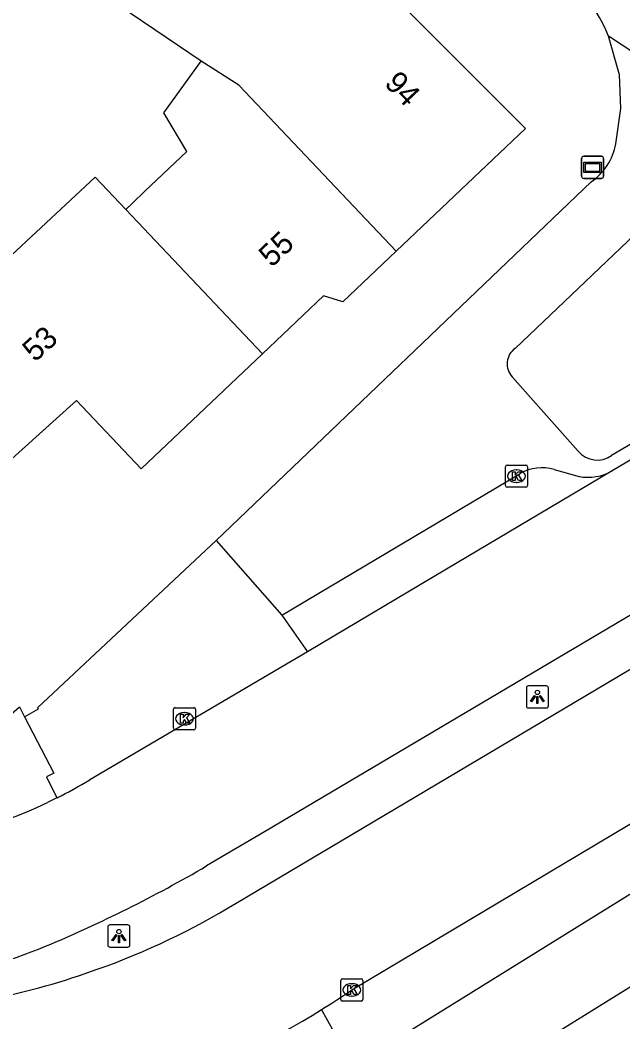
# Model space of a CAD drawing. Extents: x 160356 to 161355, y 381727 to 382845.
# Drawn here: x 161248.22 to 161275.41, y 382200.39 to 382245.56 of the extents above; entities that cross this region are included whole.
import ezdxf

# ---------------------------------------------------------------- set-up
doc = ezdxf.new("R2010")
doc.units = 0
for name, color, linetype in [('IMGEO_Fietspad_gesloten', 7, 'Continuous'), ('IMGEO_Haag', 7, 'Continuous'), ('IMGEO_Kolk', 7, 'Continuous'), ('IMGEO_Lichtpunt', 7, 'Continuous'), ('IMGEO_Pand', 7, 'Continuous'), ('IMGEO_Pand_nummerreeks', 7, 'Continuous'), ('IMGEO_Rijbaan_lokaal_gesloten', 7, 'Continuous'), ('IMGEO_Verklikker', 7, 'Continuous'), ('IMGEO_Voetpad_open', 7, 'Continuous')]:
    doc.layers.add(name, color=color, linetype=linetype)

msp = doc.modelspace()

# ---------------------------------------------------------------- linework, layer by layer
at = {"layer": 'IMGEO_Fietspad_gesloten'}
for points in [[(161263.241, 382194.131), (161268.952, 382197.763), (161326.998, 382233.803)], [(161298.282, 382220.071), (161284.712, 382211.708), (161263.244, 382198.397)]]:
    msp.add_lwpolyline(points, dxfattribs=at)
at = {"layer": 'IMGEO_Haag'}
msp.add_lwpolyline([(161263.244, 382198.397), (161261.815, 382200.946)], dxfattribs=at)
at = {"layer": 'IMGEO_Kolk'}
for p, q in [((161270.184, 382225.5), (161271.036, 382225.5)), ((161270.109, 382224.574), (161270.109, 382225.426)), ((161270.597, 382225.28), (161270.622, 382225.28)), ((161271.11, 382225.426), (161271.11, 382224.574)), ((161270.62, 382224.72), (161270.595, 382224.72)), ((161271.036, 382224.5), (161270.184, 382224.5)), ((161255.135, 382213.635), (161255.135, 382214.487)), ((161255.21, 382214.561), (161256.062, 382214.561)), ((161255.623, 382214.341), (161255.648, 382214.341)), ((161256.136, 382214.487), (161256.136, 382213.635)), ((161255.646, 382213.781), (161255.621, 382213.781)), ((161256.062, 382213.561), (161255.21, 382213.561)), ((161262.685, 382201.409), (161262.685, 382202.261)), ((161262.76, 382202.335), (161263.612, 382202.335)), ((161263.173, 382202.115), (161263.198, 382202.115)), ((161263.686, 382202.261), (161263.686, 382201.409)), ((161263.196, 382201.555), (161263.171, 382201.555)), ((161263.612, 382201.335), (161262.76, 382201.335))]:
    msp.add_line(p, q, dxfattribs=at)
for points in [[(161270.184, 382225.5), (161271.036, 382225.5)], [(161270.109, 382224.574), (161270.109, 382225.426)], [(161270.43, 382225.2), (161270.553, 382225.2), (161270.553, 382225.049), (161270.683, 382225.2), (161270.847, 382225.2), (161270.701, 382225.049), (161270.854, 382224.8), (161270.702, 382224.8), (161270.617, 382224.964), (161270.553, 382224.897), (161270.553, 382224.8), (161270.43, 382224.8), (161270.43, 382225.2)], [(161271.11, 382225.426), (161271.11, 382224.574)], [(161271.036, 382224.5), (161270.184, 382224.5)], [(161255.135, 382213.635), (161255.135, 382214.487)], [(161255.21, 382214.561), (161256.062, 382214.561)], [(161255.456, 382214.261), (161255.579, 382214.261), (161255.579, 382214.11), (161255.709, 382214.261), (161255.873, 382214.261), (161255.727, 382214.11), (161255.88, 382213.861), (161255.728, 382213.861), (161255.643, 382214.025), (161255.579, 382213.958), (161255.579, 382213.861), (161255.456, 382213.861), (161255.456, 382214.261)], [(161256.136, 382214.487), (161256.136, 382213.635)], [(161256.062, 382213.561), (161255.21, 382213.561)], [(161262.685, 382201.409), (161262.685, 382202.261)], [(161262.76, 382202.335), (161263.612, 382202.335)], [(161263.006, 382202.035), (161263.129, 382202.035), (161263.129, 382201.884), (161263.259, 382202.035), (161263.423, 382202.035), (161263.277, 382201.884), (161263.43, 382201.635), (161263.278, 382201.635), (161263.193, 382201.799), (161263.129, 382201.732), (161263.129, 382201.635), (161263.006, 382201.635), (161263.006, 382202.035)], [(161263.686, 382202.261), (161263.686, 382201.409)], [(161263.612, 382201.335), (161262.76, 382201.335)]]:
    msp.add_lwpolyline(points, dxfattribs=at)
for centre, start, end in [((161270.186, 382225.424), 91.552, 178.448), ((161270.186, 382225.424), 91.552, 178.448), ((161271.034, 382225.424), 1.552, 88.448), ((161271.034, 382225.424), 1.552, 88.448), ((161270.186, 382224.576), 181.552, 268.448), ((161270.186, 382224.576), 181.552, 268.448), ((161271.034, 382224.576), 271.552, 358.448), ((161271.034, 382224.576), 271.552, 358.448), ((161255.212, 382214.485), 91.552, 178.448), ((161255.212, 382214.485), 91.552, 178.448), ((161256.06, 382214.485), 1.552, 88.448), ((161256.06, 382214.485), 1.552, 88.448), ((161255.212, 382213.637), 181.552, 268.448), ((161255.212, 382213.637), 181.552, 268.448), ((161256.06, 382213.637), 271.552, 358.448), ((161256.06, 382213.637), 271.552, 358.448), ((161262.762, 382202.259), 91.552, 178.448), ((161262.762, 382202.259), 91.552, 178.448), ((161263.61, 382202.259), 1.552, 88.448), ((161263.61, 382202.259), 1.552, 88.448), ((161262.762, 382201.411), 181.552, 268.448), ((161262.762, 382201.411), 181.552, 268.448), ((161263.61, 382201.411), 271.552, 358.448), ((161263.61, 382201.411), 271.552, 358.448)]:
    msp.add_arc(centre, 0.0765, start, end, dxfattribs=at)
for centre, major_axis, ratio, start_param, end_param in [((161270.596, 382225), (-0.387, 0.002), 0.722429, 4.712389, 7.853982), ((161270.621, 382225), (-0.39, 0.002), 0.717154, 1.570796, 4.712389), ((161255.622, 382214.061), (-0.387, 0.002), 0.722429, 4.712389, 7.853982), ((161255.647, 382214.061), (-0.39, 0.002), 0.717154, 1.570796, 4.712389), ((161263.172, 382201.835), (-0.387, 0.002), 0.722429, 4.712389, 7.853982), ((161263.197, 382201.835), (-0.39, 0.002), 0.717154, 1.570796, 4.712389)]:
    msp.add_ellipse(centre, major_axis=major_axis, ratio=ratio, start_param=start_param, end_param=end_param, dxfattribs=at)
at = {"layer": 'IMGEO_Lichtpunt'}
for p, q in [((161271.957, 382215.545), (161271.149, 382215.545)), ((161271.957, 382215.545), (161271.149, 382215.545)), ((161271.055, 382215.45), (161271.055, 382214.643)), ((161271.055, 382215.45), (161271.055, 382214.643)), ((161272.051, 382214.643), (161272.051, 382215.45)), ((161272.051, 382214.643), (161272.051, 382215.45)), ((161271.149, 382214.549), (161271.957, 382214.549)), ((161271.149, 382214.549), (161271.957, 382214.549)), ((161253.081, 382204.763), (161252.273, 382204.763)), ((161253.081, 382204.763), (161252.273, 382204.763)), ((161252.179, 382204.668), (161252.179, 382203.861)), ((161252.179, 382204.668), (161252.179, 382203.861)), ((161253.175, 382203.861), (161253.175, 382204.668)), ((161253.175, 382203.861), (161253.175, 382204.668)), ((161252.273, 382203.767), (161253.081, 382203.767)), ((161252.273, 382203.767), (161253.081, 382203.767))]:
    msp.add_line(p, q, dxfattribs=at)
for points in [[(161271.429, 382215.114), (161271.468, 382215.086), (161271.28, 382214.824), (161271.242, 382214.851), (161271.429, 382215.114)], [(161271.641, 382215.086), (161271.679, 382215.113), (161271.866, 382214.851), (161271.827, 382214.823), (161271.641, 382215.086)], [(161271.531, 382215.066), (161271.578, 382215.066), (161271.578, 382214.744), (161271.531, 382214.744), (161271.531, 382215.066)], [(161252.553, 382204.332), (161252.592, 382204.304), (161252.404, 382204.042), (161252.366, 382204.069), (161252.553, 382204.332)], [(161252.655, 382204.284), (161252.702, 382204.284), (161252.702, 382203.962), (161252.655, 382203.962), (161252.655, 382204.284)], [(161252.765, 382204.304), (161252.803, 382204.331), (161252.99, 382204.069), (161252.951, 382204.041), (161252.765, 382204.304)]]:
    msp.add_lwpolyline(points, dxfattribs=at)
for centre in [(161271.554, 382215.248), (161252.678, 382204.466)]:
    msp.add_circle(centre, 0.0994, dxfattribs=at)
for centre, start, end in [((161271.149, 382215.45), 90, 180), ((161271.149, 382215.45), 90, 180), ((161271.957, 382215.45), 0, 90), ((161271.957, 382215.45), 0, 90), ((161271.149, 382214.643), 180, 270), ((161271.149, 382214.643), 180, 270), ((161271.957, 382214.643), 270, 0), ((161271.957, 382214.643), 270, 360), ((161252.273, 382204.668), 90, 180), ((161252.273, 382204.668), 90, 180), ((161253.081, 382204.668), 0, 90), ((161253.081, 382204.668), 0, 90), ((161252.273, 382203.861), 180, 270), ((161252.273, 382203.861), 180, 270), ((161253.081, 382203.861), 270, 0), ((161253.081, 382203.861), 270, 360)]:
    msp.add_arc(centre, 0.0946, start, end, dxfattribs=at)
at = {"layer": 'IMGEO_Pand'}
for points in [[(161256.383, 382243.707), (161249.014, 382248.717), (161250.687, 382251.24), (161255.112, 382248.254), (161257.254, 382251.421), (161260.412, 382249.689), (161260.927, 382250.665), (161264.391, 382248.853), (161263.833, 382247.871), (161271.023, 382240.67), (161265.188, 382235.141)], [(161252.992, 382237.029), (161253.29, 382237.312), (161253.849, 382237.841), (161255.743, 382239.636), (161254.709, 382241.381), (161256.383, 382243.707)], [(161265.188, 382235.141), (161258.087, 382242.634), (161256.383, 382243.707)], [(161241.439, 382229.035), (161243.783, 382231.212), (161244.268, 382231.662), (161251.613, 382238.484), (161252.992, 382237.029)], [(161252.992, 382237.029), (161259.162, 382230.519)], [(161265.188, 382235.141), (161262.783, 382232.862), (161261.909, 382233.122), (161259.162, 382230.519)], [(161259.162, 382230.519), (161253.689, 382225.333), (161250.77, 382228.413), (161246.005, 382224.12)]]:
    msp.add_lwpolyline(points, dxfattribs=at)
at = {"layer": 'IMGEO_Rijbaan_lokaal_gesloten'}
for points in [[(161284.956, 382231.179), (161284.644, 382230.983), (161274.932, 382225.238)], [(161293.445, 382229.224), (161292.079, 382228.409), (161290.365, 382227.382), (161277.382, 382219.697), (161259.238, 382208.956), (161256.636, 382207.424)], [(161257.973, 382205.754), (161272.735, 382214.507), (161294.468, 382227.412)], [(161274.932, 382225.238), (161267.458, 382220.802), (161261.189, 382217.074)], [(161263.186, 382201.835), (161283.095, 382213.692), (161296.989, 382221.914), (161297.927, 382222.452)], [(161261.189, 382217.074), (161251.365, 382211.304)], [(161249.886, 382210.493), (161249.465, 382210.282)]]:
    msp.add_lwpolyline(points, dxfattribs=at)
for centre, radius, start, end in [((161236.485, 382236.687), 29.423, 297.0953, 300.3804), ((161237.686, 382235.723), 28.035, 277.5569, 294.8438), ((161225.291, 382261.226), 62.267, 292.747, 300.22535), ((161240.601, 382234.14), 33.28, 289.5503, 301.4655), ((161240.25, 382225.81), 23.822, 279.2792, 292.5026), ((161239.957, 382235.248), 34.54, 273.4388, 289.9426), ((161241.73, 382233.422), 38.185, 301.7347, 304.1866), ((161241.01, 382234.521), 39.499, 290.2302, 301.7851)]:
    msp.add_arc(centre, radius, start, end, dxfattribs=at)
at = {"layer": 'IMGEO_Verklikker'}
for p, q in [((161273.547, 382238.521), (161273.547, 382239.321)), ((161273.547, 382239.321), (161273.547, 382238.521)), ((161273.647, 382239.421), (161274.437, 382239.421)), ((161274.437, 382239.421), (161273.647, 382239.421)), ((161274.537, 382239.321), (161274.537, 382238.521)), ((161274.537, 382238.521), (161274.537, 382239.321)), ((161274.437, 382238.421), (161273.647, 382238.421)), ((161273.647, 382238.421), (161274.437, 382238.421))]:
    msp.add_line(p, q, dxfattribs=at)
for points in [[(161273.648, 382239.153), (161274.436, 382239.153), (161274.436, 382238.689), (161273.648, 382238.689), (161273.648, 382239.153)], [(161273.713, 382239.088), (161273.713, 382238.754), (161274.371, 382238.754), (161274.371, 382239.088), (161273.713, 382239.088)]]:
    msp.add_lwpolyline(points, dxfattribs=at)
for centre, start, end in [((161273.647, 382239.321), 90, 180), ((161273.647, 382239.321), 90, 180), ((161274.437, 382239.321), 0, 90), ((161274.437, 382239.321), 360, 90), ((161273.647, 382238.521), 180, 270), ((161273.647, 382238.521), 180, 270), ((161274.437, 382238.521), 270, 0), ((161274.437, 382238.521), 270, 0)]:
    msp.add_arc(centre, 0.1, start, end, dxfattribs=at)
at = {"layer": 'IMGEO_Voetpad_open'}
for points in [[(161275.088, 382239.976), (161275.311, 382241.578), (161275.256, 382243.087), (161274.763, 382244.831)], [(161281.012, 382240.712), (161274.763, 382244.831)], [(161270.545, 382230.76), (161281.012, 382240.712)], [(161257.069, 382222.093), (161273.976, 382238.265)], [(161284.204, 382231.406), (161274.899, 382225.93)], [(161273.396, 382226.123), (161270.419, 382229.477)], [(161260.026, 382218.737), (161270.778, 382225.117)], [(161272.305, 382225.298), (161273.43, 382224.989)], [(161248.421, 382214.153), (161249.048, 382214.513), (161249.004, 382214.553), (161257.069, 382222.093)], [(161257.069, 382222.093), (161260.026, 382218.737)], [(161260.026, 382218.737), (161261.189, 382217.074)], [(161247.067, 382213.621), (161248.192, 382214.595), (161248.421, 382214.153)], [(161248.421, 382214.153), (161249.74, 382211.605), (161249.409, 382211.444), (161249.886, 382210.493)]]:
    msp.add_lwpolyline(points, dxfattribs=at)
for centre, radius, start, end in [((161268.338, 382242.252), 6.923, 21.8731, 62.9929), ((161272.44, 382240.48), 2.696, 304.7408, 349.2185), ((161271.049, 382230.063), 0.861, 125.8857, 222.8966), ((161274.252, 382226.838), 1.115, 219.8893, 305.4761), ((161271.753, 382223.419), 1.958, 73.6427, 119.8771), ((161273.848, 382227.12), 2.172, 258.8954, 299.9303)]:
    msp.add_arc(centre, radius, start, end, dxfattribs=at)

# ---------------------------------------------------------------- texts
at = {"layer": 'IMGEO_Pand_nummerreeks'}
for s, rotation, p in [('94', 313.4562, (161264.608, 382242.671)), ('55', 43.4588, (161259.571, 382234.378)), ('53', 42.0207, (161248.889, 382230.11))]:
    msp.add_text(s, height=1, rotation=rotation, dxfattribs=at).set_placement(p)

doc.saveas('drawing.dxf')
